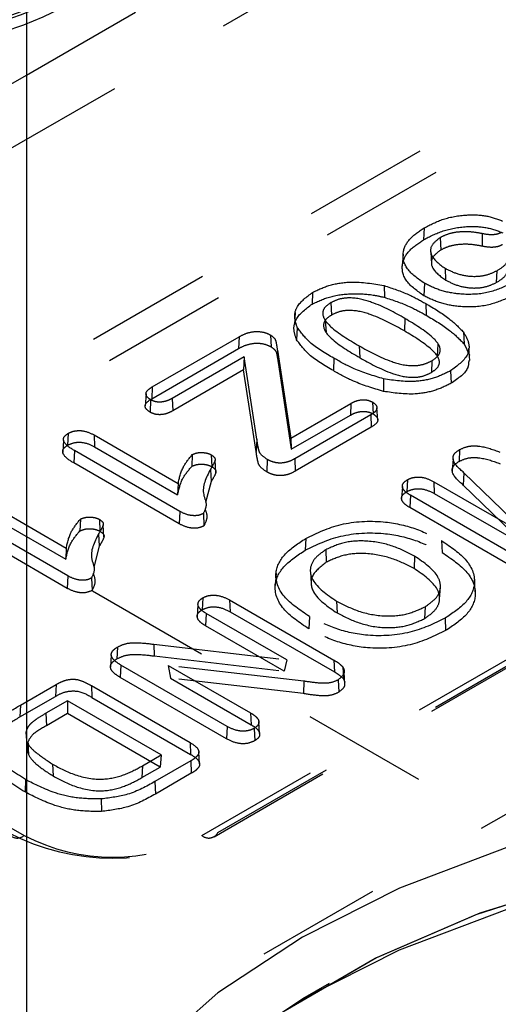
# Model space of a CAD drawing. Header units: inches. Extents: x 1907 to 2452, y -210 to -54.
# Tile 533 of 656: x 2010.294 to 2010.675, y -196.11 to -195.325. Entities that reach past the tile are written whole.
import ezdxf

# ---------------------------------------------------------------- set-up
doc = ezdxf.new("R2010")
doc.units = ezdxf.units.IN
doc.header["$LTSCALE"] = 0.5
doc.header["$MEASUREMENT"] = 0
doc.linetypes.add('HIDDEN', pattern=[0.225, 0.15, -0.075])
doc.layers.add('SID-M-H', color=4, linetype='HIDDEN')
doc.layers.add('SID-M-S', color=105, linetype='Continuous')

msp = doc.modelspace()

# ---------------------------------------------------------------- linework, layer by layer
at = {"layer": 'SID-M-H'}
for p, q in [((2015.11487, -198.53046), (1991.78034, -185.05973)), ((2010.299, -195.36951), (2011.799, -194.50358)), ((2011.06174, -194.98051), (2009.29398, -196.00102)), ((2010.78537, -195.33005), (2010.06156, -195.7479)), ((2010.79813, -195.34706), (2010.07432, -195.7649)), ((2010.61558, -195.49125), (2010.61514, -195.50064)), ((2010.66183, -195.4958), (2010.66162, -195.50578)), ((2010.62834, -195.49894), (2010.62877, -195.50884)), ((2010.59877, -195.5121), (2010.59816, -195.52173)), ((2010.62081, -195.5104), (2010.62143, -195.52002)), ((2010.63219, -195.52337), (2010.63262, -195.53276)), ((2010.67344, -195.52534), (2010.67301, -195.53473)), ((2010.58363, -195.53716), (2010.58388, -195.54648)), ((2010.61575, -195.53537), (2010.61531, -195.54526)), ((2010.52671, -195.54255), (2010.52627, -195.55194)), ((2009.62205, -196.56932), (2011.38982, -195.54881)), ((2010.54138, -195.55075), (2010.54182, -195.56064)), ((2010.61677, -195.55143), (2010.6172, -195.56082)), ((2010.43854, -195.97517), (2011.16235, -195.55732)), ((2010.44839, -195.97614), (2011.1722, -195.5583)), ((2010.4513, -195.97289), (2011.17511, -195.55504)), ((2010.5129, -195.55868), (2010.51228, -195.56828)), ((2010.53684, -195.56487), (2010.53742, -195.57438)), ((2010.60027, -195.56339), (2010.59983, -195.57329)), ((2010.51458, -195.57057), (2010.51398, -195.58031)), ((2010.64678, -195.57412), (2010.64735, -195.58362)), ((2010.39907, -195.61784), (2010.4682, -195.57794)), ((2010.4682, -195.57794), (2010.46777, -195.58733)), ((2010.49334, -195.5766), (2010.49378, -195.58599)), ((2010.62615, -195.59346), (2010.62673, -195.5837)), ((2010.64735, -195.58362), (2010.65154, -195.59266)), ((2010.39863, -195.62724), (2010.46777, -195.58733)), ((2010.49871, -195.58872), (2010.50928, -195.65868)), ((2010.49871, -195.58872), (2010.49932, -195.59834)), ((2010.56379, -195.58513), (2010.56422, -195.59452)), ((2010.65181, -195.59685), (2010.65119, -195.58718)), ((2010.47218, -195.59391), (2010.4149, -195.62698)), ((2010.47218, -195.59391), (2010.47168, -195.60435)), ((2010.48241, -195.65955), (2010.47218, -195.59391)), ((2010.49932, -195.59834), (2010.50979, -195.66753)), ((2010.54372, -195.59503), (2010.54328, -195.60493)), ((2010.62175, -195.59697), (2010.62131, -195.60636)), ((2010.47168, -195.60435), (2010.41533, -195.63688)), ((2010.48179, -195.66922), (2010.47168, -195.60435)), ((2010.63652, -195.60511), (2010.63695, -195.61501)), ((2010.58332, -195.61148), (2010.5831, -195.62146)), ((2010.39409, -195.62328), (2010.39347, -195.63292)), ((2010.39907, -195.61784), (2010.39863, -195.62724)), ((2010.39771, -195.62806), (2010.39728, -195.63796)), ((2010.4149, -195.62698), (2010.41533, -195.63688)), ((2010.50928, -195.65868), (2010.55722, -195.63101)), ((2010.55722, -195.63101), (2010.55679, -195.6404)), ((2010.57446, -195.62996), (2010.5749, -195.63936)), ((2010.57858, -195.6442), (2010.57796, -195.63455)), ((2010.50979, -195.66753), (2010.55679, -195.6404)), ((2010.57304, -195.64015), (2010.51249, -195.67511)), ((2010.57304, -195.64015), (2010.57349, -195.65004)), ((2010.57349, -195.65004), (2010.51292, -195.68501)), ((2010.32845, -195.66037), (2010.32784, -195.67005)), ((2010.3321, -195.6549), (2010.33166, -195.66429)), ((2010.3527, -195.65612), (2010.41972, -195.69481)), ((2010.3527, -195.65612), (2010.35313, -195.66551)), ((2010.48241, -195.65955), (2010.48179, -195.66922)), ((2010.50928, -195.65868), (2010.50979, -195.66753)), ((2010.33704, -195.66857), (2010.3366, -195.67847)), ((2010.42096, -195.71702), (2010.33704, -195.66857)), ((2010.35313, -195.66551), (2010.41929, -195.7037)), ((2010.64383, -195.66779), (2010.64339, -195.67718)), ((2010.43091, -195.67178), (2010.43047, -195.68118)), ((2010.44608, -195.67196), (2010.44652, -195.68135)), ((2010.44967, -195.68597), (2010.44905, -195.67629)), ((2010.49069, -195.67561), (2010.49025, -195.68551)), ((2010.51249, -195.67511), (2010.51292, -195.68501)), ((2010.63859, -195.67514), (2010.63797, -195.68481)), ((2010.42053, -195.72692), (2010.3366, -195.67847)), ((2010.44539, -195.68358), (2010.44597, -195.69334)), ((2010.64723, -195.68622), (2010.6467, -195.69604)), ((2010.70074, -195.73812), (2010.64723, -195.68622)), ((2010.44597, -195.69334), (2010.44153, -195.70995)), ((2010.60218, -195.69184), (2010.60174, -195.70123)), ((2010.62323, -195.69337), (2010.70074, -195.73812)), ((2010.62323, -195.69337), (2010.62366, -195.70276)), ((2010.41972, -195.69481), (2010.41929, -195.7037)), ((2010.5982, -195.69716), (2010.59758, -195.70681)), ((2010.69768, -195.74549), (2010.6467, -195.69604)), ((2010.26361, -195.70755), (2010.33063, -195.74624)), ((2010.60456, -195.70408), (2010.60411, -195.71397)), ((2010.68902, -195.75284), (2010.60456, -195.70408)), ((2010.62366, -195.70276), (2010.69768, -195.74549)), ((2010.26404, -195.71694), (2010.3302, -195.75513)), ((2010.42096, -195.71702), (2010.42053, -195.72692)), ((2010.68858, -195.76274), (2010.60411, -195.71397)), ((2010.33187, -195.76844), (2010.24796, -195.72)), ((2010.34183, -195.72321), (2010.34138, -195.7326)), ((2010.357, -195.72339), (2010.35743, -195.73278)), ((2010.43976, -195.7187), (2010.44019, -195.7286)), ((2010.33144, -195.77834), (2010.24751, -195.72989)), ((2010.36058, -195.7374), (2010.35997, -195.72772)), ((2010.3563, -195.73501), (2010.35689, -195.74477)), ((2010.52127, -195.73854), (2010.52083, -195.74794)), ((2010.62934, -195.74029), (2010.62978, -195.74968)), ((2010.33063, -195.74624), (2010.3302, -195.75513)), ((2010.35689, -195.74477), (2010.35245, -195.76137)), ((2010.53723, -195.74761), (2010.53767, -195.7575)), ((2010.60794, -195.75264), (2010.6075, -195.76254)), ((2010.33187, -195.76844), (2010.33144, -195.77834)), ((2010.35067, -195.77013), (2010.3511, -195.78003)), ((2010.4976, -195.76651), (2010.49698, -195.77614)), ((2010.52496, -195.76515), (2010.52558, -195.77477)), ((2010.65624, -195.78104), (2010.65563, -195.77141)), ((2010.62788, -195.78697), (2010.6285, -195.77734)), ((2010.43921, -195.78592), (2010.43877, -195.79531)), ((2010.46057, -195.7875), (2010.54364, -195.83546)), ((2010.46057, -195.7875), (2010.461, -195.79689)), ((2010.43549, -195.79121), (2010.43488, -195.80087)), ((2010.54582, -195.7885), (2010.54626, -195.79789)), ((2010.61636, -195.79294), (2010.61592, -195.80233)), ((2010.44189, -195.79821), (2010.44145, -195.8081)), ((2010.50609, -195.83527), (2010.44189, -195.79821)), ((2010.461, -195.79689), (2010.54408, -195.84485)), ((2010.52428, -195.80077), (2010.52384, -195.81066)), ((2010.63218, -195.80207), (2010.63262, -195.81197)), ((2010.5042, -195.84432), (2010.44145, -195.8081)), ((2010.37142, -195.82505), (2010.37098, -195.83444)), ((2010.40042, -195.82285), (2010.50609, -195.83527)), ((2010.40042, -195.82285), (2010.40054, -195.83214)), ((2010.36642, -195.83119), (2010.3658, -195.84084)), ((2010.40054, -195.83214), (2010.5042, -195.84432)), ((2010.37406, -195.8394), (2010.37361, -195.8493)), ((2010.45874, -195.88829), (2010.37406, -195.8394)), ((2010.51966, -195.85217), (2010.41184, -195.83972)), ((2010.41184, -195.83972), (2010.47735, -195.87754)), ((2010.41184, -195.83972), (2010.41372, -195.84995)), ((2010.50609, -195.83527), (2010.5042, -195.84432)), ((2010.54364, -195.83546), (2010.54408, -195.84485)), ((2010.55069, -195.8408), (2010.55126, -195.8503)), ((2010.07432, -195.8466), (2010.29703, -195.97517)), ((2010.45831, -195.89819), (2010.37361, -195.8493)), ((2010.41372, -195.84995), (2010.47779, -195.88694)), ((2010.51953, -195.86216), (2010.41372, -195.84995)), ((2010.55126, -195.8503), (2010.55236, -195.85315)), ((2010.55246, -195.85472), (2010.55184, -195.84505)), ((2010.29413, -195.87128), (2010.32244, -195.85493)), ((2010.32244, -195.85493), (2010.322, -195.86432)), ((2010.35063, -195.85581), (2010.4292, -195.90117)), ((2010.35063, -195.85581), (2010.35106, -195.8652)), ((2010.51966, -195.85217), (2010.51953, -195.86216)), ((2010.54706, -195.85121), (2010.5475, -195.86111)), ((2010.29369, -195.88067), (2010.322, -195.86432)), ((2010.35106, -195.8652), (2010.42964, -195.91057)), ((2010.29413, -195.87128), (2010.29369, -195.88067)), ((2010.3316, -195.86792), (2010.31443, -195.87783)), ((2010.40624, -195.91102), (2010.3316, -195.86792)), ((2010.3316, -195.86792), (2010.3316, -195.87807)), ((2010.31443, -195.87783), (2010.31487, -195.88773)), ((2010.3316, -195.87807), (2010.31487, -195.88773)), ((2010.40537, -195.92066), (2010.3316, -195.87807)), ((2010.47735, -195.87754), (2010.47779, -195.88694)), ((2010.45874, -195.88829), (2010.45831, -195.89819)), ((2010.4802, -195.88981), (2010.48064, -195.89971)), ((2010.48454, -195.89388), (2010.48392, -195.88427)), ((2010.29846, -195.89308), (2010.29908, -195.90274)), ((2010.29999, -195.90107), (2010.30058, -195.91062)), ((2010.4292, -195.90117), (2010.42964, -195.91057)), ((2010.39123, -195.91968), (2010.40624, -195.91102)), ((2010.40624, -195.91102), (2010.40537, -195.92066)), ((2010.43677, -195.91803), (2010.43615, -195.9084)), ((2010.31974, -195.91834), (2010.32018, -195.92773)), ((2010.39123, -195.91968), (2010.3908, -195.92907)), ((2010.3908, -195.92907), (2010.40537, -195.92066)), ((2010.42972, -195.91574), (2010.40117, -195.93222)), ((2010.42972, -195.91574), (2010.43016, -195.92563)), ((2010.43016, -195.92563), (2010.40161, -195.94212)), ((2010.29819, -195.9306), (2010.29775, -195.9405)), ((2010.40117, -195.93222), (2010.40161, -195.94212)), ((2010.35851, -195.94604), (2010.35856, -195.95604)), ((2010.68142, -195.98476), (2010.59582, -196.01717)), ((2010.65686, -196.03807), (2010.74472, -196.00995)), ((2010.75036, -196.00865), (2010.66, -196.0371)), ((2010.59582, -196.01717), (2010.51867, -196.05601)), ((2010.57664, -196.07296), (2010.65686, -196.03807)), ((2010.66, -196.0371), (2010.57758, -196.07269)), ((2010.59593, -196.06632), (2010.68166, -196.03388)), ((2010.51867, -196.05601), (2010.4514, -196.10055)), ((2010.51867, -196.1052), (2010.59593, -196.06632)), ((2010.57758, -196.07269), (2010.5048, -196.11471)), ((2010.50561, -196.11397), (2010.57664, -196.07296)), ((2010.5398, -196.093), (2010.51859, -196.10525)), ((2010.4514, -196.10055), (2010.39526, -196.14996)), ((2010.45132, -196.1498), (2010.51867, -196.1052))]:
    msp.add_line(p, q, dxfattribs=at)
for centre, radius, start, end in [((2010.20075, -195.06901), 0.26928, 242.60967, 297.39033), ((2010.20075, -195.07349), 0.26263, 242.60967, 297.39033), ((2010.20075, -195.09992), 0.22995, 242.60967, 297.39033), ((2010.20075, -195.07206), 0.27472, 242.60967, 297.39033), ((2010.36779, -195.8117), 0.18154, 242.60967, 297.39033), ((2010.29159, -195.96877), 0.0084, 209.37783, 310.36052), ((2010.36779, -195.8386), 0.15381, 242.60967, 297.39033), ((2010.44398, -195.96877), 0.0084, 229.63948, 330.62217)]:
    msp.add_arc(centre, radius, start, end, dxfattribs=at)
for points, knots in [([(2010.61558, -195.49125), (2010.62045, -195.4887), (2010.63016, -195.48362), (2010.64787, -195.48047), (2010.66501, -195.48088), (2010.6736, -195.48414), (2010.67788, -195.48576)], [0, 0, 0, 0, 0.2822839, 0.5622338, 0.7815501, 1, 1, 1, 1]), ([(2010.61514, -195.50064), (2010.62006, -195.49807), (2010.62988, -195.49294), (2010.64782, -195.48974), (2010.66523, -195.49018), (2010.67396, -195.4935), (2010.67832, -195.49516)], [0, 0, 0, 0, 0.280869, 0.560679, 0.780594, 1, 1, 1, 1]), ([(2010.61575, -195.53537), (2010.61063, -195.53175), (2010.60042, -195.52453), (2010.59734, -195.51121), (2010.60318, -195.49956), (2010.61144, -195.49402), (2010.61558, -195.49125)], [0, 0, 0, 0, 0.280442, 0.559177, 0.77906, 1, 1, 1, 1]), ([(2010.66183, -195.4958), (2010.65863, -195.49522), (2010.65221, -195.49408), (2010.6427, -195.49429), (2010.6344, -195.49596), (2010.63036, -195.49795), (2010.62834, -195.49894)], [0, 0, 0, 0, 0.278852, 0.558815, 0.779736, 1, 1, 1, 1]), ([(2010.67747, -195.49469), (2010.67626, -195.49527), (2010.67384, -195.49642), (2010.66808, -195.49698), (2010.66421, -195.49625), (2010.66183, -195.4958)], [0, 0, 0, 0, 0.278256, 0.555772, 1, 1, 1, 1]), ([(2010.61531, -195.54526), (2010.61014, -195.54161), (2010.59982, -195.53431), (2010.59671, -195.52083), (2010.60261, -195.50904), (2010.61096, -195.50344), (2010.61514, -195.50064)], [0, 0, 0, 0, 0.280075, 0.559204, 0.779404, 1, 1, 1, 1]), ([(2010.62834, -195.49894), (2010.62561, -195.50102), (2010.62014, -195.50517), (2010.62064, -195.51497), (2010.62782, -195.52019), (2010.63219, -195.52337)], [0, 0, 0, 0, 0.280933, 0.562407, 1, 1, 1, 1]), ([(2010.66162, -195.50578), (2010.65846, -195.50521), (2010.65216, -195.50408), (2010.64283, -195.50429), (2010.63471, -195.50592), (2010.63075, -195.50787), (2010.62877, -195.50884)], [0, 0, 0, 0, 0.280165, 0.560008, 0.780024, 1, 1, 1, 1]), ([(2010.67791, -195.50458), (2010.67664, -195.50519), (2010.67409, -195.5064), (2010.6681, -195.50699), (2010.66407, -195.50624), (2010.66162, -195.50578)], [0, 0, 0, 0, 0.280017, 0.560139, 1, 1, 1, 1]), ([(2010.67344, -195.52534), (2010.6761, -195.52373), (2010.68142, -195.5205), (2010.68289, -195.51433), (2010.68376, -195.50886), (2010.68655, -195.50596), (2010.68792, -195.50453)], [0, 0, 0, 0, 0.28487, 0.569566, 0.788821, 1, 1, 1, 1]), ([(2010.62877, -195.50884), (2010.62611, -195.51087), (2010.62077, -195.51492), (2010.62127, -195.52451), (2010.62832, -195.52963), (2010.63262, -195.53276)], [0, 0, 0, 0, 0.279961, 0.560246, 1, 1, 1, 1]), ([(2010.67301, -195.53473), (2010.67563, -195.53314), (2010.68086, -195.52997), (2010.68228, -195.52386), (2010.68317, -195.51836), (2010.68605, -195.5154), (2010.68748, -195.51393)], [0, 0, 0, 0, 0.279977, 0.560502, 0.78139, 1, 1, 1, 1]), ([(2010.63219, -195.52337), (2010.63545, -195.52502), (2010.64198, -195.52832), (2010.65403, -195.53031), (2010.66543, -195.52911), (2010.67078, -195.5266), (2010.67344, -195.52534)], [0, 0, 0, 0, 0.278823, 0.558736, 0.779773, 1, 1, 1, 1]), ([(2010.52671, -195.54255), (2010.53115, -195.54044), (2010.54002, -195.53623), (2010.56061, -195.53325), (2010.5749, -195.53568), (2010.58363, -195.53716)], [0, 0, 0, 0, 0.280542, 0.560641, 1, 1, 1, 1]), ([(2010.58363, -195.53716), (2010.59037, -195.5394), (2010.60242, -195.54339), (2010.61238, -195.54897), (2010.61677, -195.55143)], [0, 0, 0, 0, 0.558993, 1, 1, 1, 1]), ([(2010.68328, -195.53633), (2010.67766, -195.53884), (2010.66643, -195.54386), (2010.64604, -195.5447), (2010.62849, -195.54158), (2010.62, -195.53744), (2010.61575, -195.53537)], [0, 0, 0, 0, 0.279519, 0.558504, 0.778985, 1, 1, 1, 1]), ([(2010.63262, -195.53276), (2010.63584, -195.53439), (2010.64226, -195.53763), (2010.65405, -195.53959), (2010.66518, -195.53842), (2010.6704, -195.53596), (2010.67301, -195.53473)], [0, 0, 0, 0, 0.280699, 0.560258, 0.779956, 1, 1, 1, 1]), ([(2010.51458, -195.57057), (2010.51362, -195.56778), (2010.51169, -195.56223), (2010.5142, -195.55194), (2010.52197, -195.54611), (2010.52671, -195.54255)], [0, 0, 0, 0, 0.281562, 0.562117, 1, 1, 1, 1]), ([(2010.52627, -195.55194), (2010.531, -195.54971), (2010.54048, -195.54523), (2010.55819, -195.54316), (2010.57291, -195.54405), (2010.58092, -195.54583), (2010.58388, -195.54648)], [0, 0, 0, 0, 0.292398, 0.5857, 0.846291, 1, 1, 1, 1]), ([(2010.51398, -195.58031), (2010.51301, -195.57749), (2010.51106, -195.57187), (2010.5136, -195.56146), (2010.52147, -195.55555), (2010.52627, -195.55194)], [0, 0, 0, 0, 0.280993, 0.561726, 1, 1, 1, 1]), ([(2010.54138, -195.55075), (2010.53942, -195.55208), (2010.53547, -195.55475), (2010.53388, -195.56191), (2010.54319, -195.57307), (2010.55556, -195.58031), (2010.56379, -195.58513)], [0, 0, 0, 0, 0.126305, 0.253318, 0.503251, 1, 1, 1, 1]), ([(2010.60027, -195.56339), (2010.592, -195.55873), (2010.57957, -195.55171), (2010.56046, -195.54646), (2010.54825, -195.5474), (2010.54367, -195.54963), (2010.54138, -195.55075)], [0, 0, 0, 0, 0.4966804, 0.7466613, 0.873566, 1, 1, 1, 1]), ([(2010.58388, -195.54648), (2010.59067, -195.54873), (2010.60279, -195.55274), (2010.6128, -195.55835), (2010.6172, -195.56082)], [0, 0, 0, 0, 0.559554, 1, 1, 1, 1]), ([(2010.68371, -195.54623), (2010.67802, -195.54877), (2010.66664, -195.55385), (2010.64597, -195.55471), (2010.6282, -195.55155), (2010.61961, -195.54736), (2010.61531, -195.54526)], [0, 0, 0, 0, 0.279525, 0.558857, 0.77936, 1, 1, 1, 1]), ([(2010.61677, -195.55143), (2010.62331, -195.55527), (2010.63496, -195.56213), (2010.64318, -195.57046), (2010.64678, -195.57412)], [0, 0, 0, 0, 0.56117, 1, 1, 1, 1]), ([(2010.54182, -195.56064), (2010.5399, -195.56194), (2010.53607, -195.56454), (2010.53453, -195.57153), (2010.54377, -195.58254), (2010.55603, -195.58972), (2010.56422, -195.59452)], [0, 0, 0, 0, 0.124889, 0.249335, 0.49844, 1, 1, 1, 1]), ([(2010.59983, -195.57329), (2010.5916, -195.56864), (2010.57928, -195.56169), (2010.56042, -195.55648), (2010.54849, -195.55738), (2010.54405, -195.55956), (2010.54182, -195.56064)], [0, 0, 0, 0, 0.501487, 0.750618, 0.875105, 1, 1, 1, 1]), ([(2010.62175, -195.59697), (2010.62366, -195.59567), (2010.62749, -195.59307), (2010.62941, -195.58612), (2010.62001, -195.57525), (2010.60815, -195.56813), (2010.60027, -195.56339)], [0, 0, 0, 0, 0.126309, 0.253469, 0.503303, 1, 1, 1, 1]), ([(2010.6172, -195.56082), (2010.62377, -195.56468), (2010.63547, -195.57156), (2010.64372, -195.57994), (2010.64735, -195.58362)], [0, 0, 0, 0, 0.56037, 1, 1, 1, 1]), ([(2010.4682, -195.57794), (2010.47021, -195.57688), (2010.47418, -195.57479), (2010.48155, -195.57341), (2010.48851, -195.57423), (2010.49172, -195.57581), (2010.49334, -195.5766)], [0, 0, 0, 0, 0.2846186, 0.5619477, 0.7794993, 1, 1, 1, 1]), ([(2010.54372, -195.59503), (2010.53677, -195.59102), (2010.52441, -195.58388), (2010.51757, -195.57462), (2010.51458, -195.57057)], [0, 0, 0, 0, 0.562011, 1, 1, 1, 1]), ([(2010.62131, -195.60636), (2010.62318, -195.60509), (2010.6269, -195.60257), (2010.62876, -195.59578), (2010.61942, -195.58506), (2010.60767, -195.57801), (2010.59983, -195.57329)], [0, 0, 0, 0, 0.125052, 0.249629, 0.498484, 1, 1, 1, 1]), ([(2010.64678, -195.57412), (2010.64855, -195.57711), (2010.65208, -195.58306), (2010.65064, -195.59469), (2010.64187, -195.60116), (2010.63652, -195.60511)], [0, 0, 0, 0, 0.281594, 0.561552, 1, 1, 1, 1]), ([(2010.46777, -195.58733), (2010.46982, -195.58625), (2010.47391, -195.58409), (2010.48154, -195.58269), (2010.48878, -195.58354), (2010.49211, -195.58518), (2010.49378, -195.58599)], [0, 0, 0, 0, 0.280882, 0.559822, 0.779692, 1, 1, 1, 1]), ([(2010.49334, -195.5766), (2010.49458, -195.57754), (2010.49711, -195.57944), (2010.49792, -195.58378), (2010.49841, -195.58684), (2010.49871, -195.58872)], [0, 0, 0, 0, 0.272549, 0.551329, 1, 1, 1, 1]), ([(2010.54328, -195.60493), (2010.53631, -195.6009), (2010.52387, -195.59371), (2010.517, -195.5844), (2010.51398, -195.58031)], [0, 0, 0, 0, 0.560838, 1, 1, 1, 1]), ([(2010.49378, -195.58599), (2010.49508, -195.58697), (2010.49769, -195.58893), (2010.49854, -195.59335), (2010.49902, -195.59644), (2010.49932, -195.59834)], [0, 0, 0, 0, 0.278642, 0.558839, 1, 1, 1, 1]), ([(2010.56379, -195.58513), (2010.5719, -195.58972), (2010.58409, -195.59662), (2010.60323, -195.60159), (2010.6151, -195.60029), (2010.61954, -195.59807), (2010.62175, -195.59697)], [0, 0, 0, 0, 0.4967691, 0.7467473, 0.8737919, 1, 1, 1, 1]), ([(2010.58332, -195.61148), (2010.57518, -195.60902), (2010.56061, -195.60461), (2010.54889, -195.59797), (2010.54372, -195.59503)], [0, 0, 0, 0, 0.558287, 1, 1, 1, 1]), ([(2010.56422, -195.59452), (2010.5723, -195.59909), (2010.58438, -195.60593), (2010.60325, -195.61086), (2010.61484, -195.6096), (2010.61915, -195.60744), (2010.62131, -195.60636)], [0, 0, 0, 0, 0.501532, 0.750433, 0.874965, 1, 1, 1, 1]), ([(2010.65106, -195.59681), (2010.65099, -195.59868), (2010.65074, -195.60557), (2010.64277, -195.61103), (2010.63695, -195.61501)], [0, 0, 0, 0, 0.270464, 1, 1, 1, 1]), ([(2010.5831, -195.62146), (2010.57491, -195.61898), (2010.56026, -195.61455), (2010.54847, -195.60787), (2010.54328, -195.60493)], [0, 0, 0, 0, 0.559155, 1, 1, 1, 1]), ([(2010.63652, -195.60511), (2010.63242, -195.60715), (2010.62425, -195.61121), (2010.60525, -195.61469), (2010.59164, -195.6127), (2010.58332, -195.61148)], [0, 0, 0, 0, 0.2810956, 0.5605488, 1, 1, 1, 1]), ([(2010.63695, -195.61501), (2010.63281, -195.61707), (2010.62453, -195.62118), (2010.6053, -195.6247), (2010.59152, -195.62269), (2010.5831, -195.62146)], [0, 0, 0, 0, 0.280797, 0.561025, 1, 1, 1, 1]), ([(2010.39771, -195.62806), (2010.39649, -195.62721), (2010.39407, -195.62553), (2010.39386, -195.62231), (2010.39602, -195.61976), (2010.39804, -195.61849), (2010.39907, -195.61784)], [0, 0, 0, 0, 0.279943, 0.554164, 0.773785, 1, 1, 1, 1]), ([(2010.39728, -195.63796), (2010.396, -195.63707), (2010.39346, -195.6353), (2010.39314, -195.63091), (2010.39655, -195.62863), (2010.39863, -195.62724)], [0, 0, 0, 0, 0.280869, 0.560441, 1, 1, 1, 1]), ([(2010.4149, -195.62698), (2010.41352, -195.62772), (2010.41081, -195.62918), (2010.40581, -195.63021), (2010.40099, -195.62972), (2010.39882, -195.62862), (2010.39771, -195.62806)], [0, 0, 0, 0, 0.287301, 0.564133, 0.779203, 1, 1, 1, 1]), ([(2010.55722, -195.63101), (2010.5586, -195.63028), (2010.56133, -195.62884), (2010.56635, -195.62786), (2010.57114, -195.62836), (2010.57335, -195.62943), (2010.57446, -195.62996)], [0, 0, 0, 0, 0.286193, 0.563594, 0.780311, 1, 1, 1, 1]), ([(2010.57446, -195.62996), (2010.57565, -195.63082), (2010.57801, -195.63251), (2010.57816, -195.63569), (2010.57608, -195.63824), (2010.57407, -195.63951), (2010.57304, -195.64015)], [0, 0, 0, 0, 0.279169, 0.554042, 0.773693, 1, 1, 1, 1]), ([(2010.41533, -195.63688), (2010.41391, -195.63764), (2010.41109, -195.63916), (2010.40583, -195.64023), (2010.40074, -195.6397), (2010.39843, -195.63854), (2010.39728, -195.63796)], [0, 0, 0, 0, 0.281005, 0.560058, 0.779623, 1, 1, 1, 1]), ([(2010.55679, -195.6404), (2010.55821, -195.63965), (2010.56105, -195.63815), (2010.56633, -195.63714), (2010.57139, -195.63767), (2010.57373, -195.63879), (2010.5749, -195.63936)], [0, 0, 0, 0, 0.280817, 0.559947, 0.779888, 1, 1, 1, 1]), ([(2010.5749, -195.63936), (2010.57614, -195.64025), (2010.57862, -195.64203), (2010.57888, -195.64638), (2010.57553, -195.64865), (2010.57349, -195.65004)], [0, 0, 0, 0, 0.280689, 0.560513, 1, 1, 1, 1]), ([(2010.3321, -195.6549), (2010.33321, -195.65434), (2010.33542, -195.65324), (2010.33971, -195.65253), (2010.34617, -195.65287), (2010.35, -195.65478), (2010.3527, -195.65612)], [0, 0, 0, 0, 0.188034, 0.372299, 0.55708, 1, 1, 1, 1]), ([(2010.33704, -195.66857), (2010.33382, -195.66656), (2010.32981, -195.66405), (2010.32826, -195.66017), (2010.32848, -195.65751), (2010.33065, -195.65594), (2010.3321, -195.6549)], [0, 0, 0, 0, 0.506436, 0.630972, 0.753295, 1, 1, 1, 1]), ([(2010.33166, -195.66429), (2010.33347, -195.66346), (2010.33709, -195.6618), (2010.34584, -195.66189), (2010.35036, -195.66413), (2010.35313, -195.66551)], [0, 0, 0, 0, 0.280361, 0.559919, 1, 1, 1, 1]), ([(2010.49069, -195.67561), (2010.48845, -195.67412), (2010.48474, -195.67166), (2010.48369, -195.66714), (2010.4829, -195.66338), (2010.48257, -195.66083), (2010.48241, -195.65955)], [0, 0, 0, 0, 0.335107, 0.553698, 0.776683, 1, 1, 1, 1]), ([(2010.3366, -195.67847), (2010.33332, -195.67641), (2010.32921, -195.67383), (2010.32763, -195.66982), (2010.32787, -195.66703), (2010.33015, -195.66538), (2010.33166, -195.66429)], [0, 0, 0, 0, 0.499468, 0.625552, 0.750747, 1, 1, 1, 1]), ([(2010.43091, -195.67178), (2010.43217, -195.67124), (2010.43472, -195.67015), (2010.43923, -195.67005), (2010.4432, -195.6706), (2010.44512, -195.67151), (2010.44608, -195.67196)], [0, 0, 0, 0, 0.277566, 0.5586511, 0.7790738, 1, 1, 1, 1]), ([(2010.49025, -195.68551), (2010.48796, -195.68398), (2010.48417, -195.68146), (2010.48308, -195.67686), (2010.48228, -195.67307), (2010.48196, -195.67051), (2010.48179, -195.66922)], [0, 0, 0, 0, 0.33855, 0.55875, 0.779375, 1, 1, 1, 1]), ([(2010.64723, -195.68622), (2010.64336, -195.68295), (2010.63801, -195.67842), (2010.63866, -195.67122), (2010.6421, -195.66894), (2010.64383, -195.66779)], [0, 0, 0, 0, 0.565409, 0.781494, 1, 1, 1, 1]), ([(2010.64383, -195.66779), (2010.64613, -195.66672), (2010.6496, -195.6651), (2010.65549, -195.66472), (2010.66432, -195.66543), (2010.67065, -195.66783), (2010.67575, -195.66976)], [0, 0, 0, 0, 0.245847, 0.369127, 0.492501, 1, 1, 1, 1]), ([(2010.41972, -195.69481), (2010.42069, -195.69028), (2010.4224, -195.68226), (2010.42833, -195.67496), (2010.43091, -195.67178)], [0, 0, 0, 0, 0.565284, 1, 1, 1, 1]), ([(2010.44608, -195.67196), (2010.44736, -195.67289), (2010.44992, -195.67475), (2010.44806, -195.67906), (2010.44641, -195.68185), (2010.44539, -195.68358)], [0, 0, 0, 0, 0.270954, 0.546277, 1, 1, 1, 1]), ([(2010.51249, -195.67511), (2010.51073, -195.67603), (2010.50728, -195.67785), (2010.50066, -195.67889), (2010.4948, -195.67775), (2010.49207, -195.67633), (2010.49069, -195.67561)], [0, 0, 0, 0, 0.284968, 0.559666, 0.777278, 1, 1, 1, 1]), ([(2010.6467, -195.69604), (2010.64279, -195.69272), (2010.63735, -195.6881), (2010.63806, -195.68073), (2010.64161, -195.67837), (2010.64339, -195.67718)], [0, 0, 0, 0, 0.560081, 0.779734, 1, 1, 1, 1]), ([(2010.64339, -195.67718), (2010.64578, -195.67607), (2010.64937, -195.6744), (2010.65547, -195.674), (2010.66448, -195.67472), (2010.67091, -195.67715), (2010.67606, -195.67909)], [0, 0, 0, 0, 0.248636, 0.37389, 0.499113, 1, 1, 1, 1]), ([(2010.41929, -195.7037), (2010.42025, -195.69929), (2010.42197, -195.69143), (2010.42788, -195.6843), (2010.43047, -195.68118)], [0, 0, 0, 0, 0.562116, 1, 1, 1, 1]), ([(2010.43047, -195.68118), (2010.43181, -195.6806), (2010.4345, -195.67945), (2010.43928, -195.67933), (2010.44347, -195.67992), (2010.4455, -195.68087), (2010.44652, -195.68135)], [0, 0, 0, 0, 0.279006, 0.559181, 0.779708, 1, 1, 1, 1]), ([(2010.44539, -195.68358), (2010.44196, -195.69027), (2010.43719, -195.6996), (2010.44314, -195.71136), (2010.44084, -195.71634), (2010.43976, -195.7187)], [0, 0, 0, 0, 0.572016, 0.797614, 1, 1, 1, 1]), ([(2010.44652, -195.68135), (2010.44786, -195.68233), (2010.45056, -195.68429), (2010.4487, -195.68874), (2010.44701, -195.6916), (2010.44597, -195.69334)], [0, 0, 0, 0, 0.277972, 0.557563, 1, 1, 1, 1]), ([(2010.51292, -195.68501), (2010.51112, -195.68595), (2010.50753, -195.68784), (2010.50064, -195.68891), (2010.49452, -195.68772), (2010.49168, -195.68625), (2010.49025, -195.68551)], [0, 0, 0, 0, 0.28096, 0.559109, 0.779245, 1, 1, 1, 1]), ([(2010.60456, -195.70408), (2010.603, -195.7031), (2010.59994, -195.70116), (2010.59772, -195.69762), (2010.59873, -195.6942), (2010.60102, -195.69263), (2010.60218, -195.69184)], [0, 0, 0, 0, 0.285899, 0.563176, 0.779823, 1, 1, 1, 1]), ([(2010.60218, -195.69184), (2010.60332, -195.69128), (2010.6056, -195.69016), (2010.61004, -195.68955), (2010.61662, -195.69), (2010.6205, -195.69198), (2010.62323, -195.69337)], [0, 0, 0, 0, 0.1869491, 0.371192, 0.556281, 1, 1, 1, 1]), ([(2010.60411, -195.71397), (2010.60252, -195.71297), (2010.59936, -195.71097), (2010.59708, -195.70728), (2010.59814, -195.7037), (2010.60054, -195.70205), (2010.60174, -195.70123)], [0, 0, 0, 0, 0.280951, 0.559964, 0.779739, 1, 1, 1, 1]), ([(2010.60174, -195.70123), (2010.60362, -195.7004), (2010.60738, -195.69875), (2010.61631, -195.69903), (2010.62087, -195.70134), (2010.62366, -195.70276)], [0, 0, 0, 0, 0.279801, 0.5595, 1, 1, 1, 1]), ([(2010.43976, -195.7187), (2010.43873, -195.7192), (2010.43671, -195.72019), (2010.43267, -195.72056), (2010.42689, -195.71997), (2010.42341, -195.71824), (2010.42096, -195.71702)], [0, 0, 0, 0, 0.18611, 0.369094, 0.554541, 1, 1, 1, 1]), ([(2010.44098, -195.71473), (2010.44178, -195.7169), (2010.44352, -195.72155), (2010.44135, -195.72614), (2010.44019, -195.7286)], [0, 0, 0, 0, 0.466278, 1, 1, 1, 1]), ([(2010.33063, -195.74624), (2010.3316, -195.74171), (2010.33332, -195.73369), (2010.33925, -195.72638), (2010.34183, -195.72321)], [0, 0, 0, 0, 0.565284, 1, 1, 1, 1]), ([(2010.34183, -195.72321), (2010.34309, -195.72267), (2010.34563, -195.72158), (2010.35014, -195.72148), (2010.35412, -195.72203), (2010.35604, -195.72294), (2010.357, -195.72339)], [0, 0, 0, 0, 0.277566, 0.558651, 0.779074, 1, 1, 1, 1]), ([(2010.357, -195.72339), (2010.35827, -195.72431), (2010.36084, -195.72617), (2010.35897, -195.73048), (2010.35733, -195.73327), (2010.3563, -195.73501)], [0, 0, 0, 0, 0.2709542, 0.546277, 1, 1, 1, 1]), ([(2010.52127, -195.73854), (2010.53013, -195.73426), (2010.54778, -195.72574), (2010.5812, -195.72375), (2010.60904, -195.72999), (2010.62256, -195.73685), (2010.62934, -195.74029)], [0, 0, 0, 0, 0.280291, 0.558235, 0.778538, 1, 1, 1, 1]), ([(2010.3302, -195.75513), (2010.33117, -195.75071), (2010.33289, -195.74286), (2010.3388, -195.73573), (2010.34138, -195.7326)], [0, 0, 0, 0, 0.562116, 1, 1, 1, 1]), ([(2010.34138, -195.7326), (2010.34272, -195.73203), (2010.34542, -195.73087), (2010.35019, -195.73076), (2010.35439, -195.73134), (2010.35642, -195.7323), (2010.35743, -195.73278)], [0, 0, 0, 0, 0.279006, 0.559181, 0.779708, 1, 1, 1, 1]), ([(2010.35743, -195.73278), (2010.35878, -195.73376), (2010.36147, -195.73572), (2010.35962, -195.74017), (2010.35793, -195.74302), (2010.35689, -195.74477)], [0, 0, 0, 0, 0.277972, 0.557563, 1, 1, 1, 1]), ([(2010.44019, -195.7286), (2010.43847, -195.72932), (2010.43504, -195.73077), (2010.42711, -195.73017), (2010.42303, -195.72815), (2010.42053, -195.72692)], [0, 0, 0, 0, 0.279037, 0.559272, 1, 1, 1, 1]), ([(2010.3563, -195.73501), (2010.35288, -195.7417), (2010.3481, -195.75102), (2010.35406, -195.76278), (2010.35176, -195.76777), (2010.35067, -195.77013)], [0, 0, 0, 0, 0.572016, 0.797614, 1, 1, 1, 1]), ([(2010.52428, -195.80077), (2010.51675, -195.79575), (2010.50177, -195.78575), (2010.49501, -195.76696), (2010.50346, -195.75027), (2010.51532, -195.74246), (2010.52127, -195.73854)], [0, 0, 0, 0, 0.2810317, 0.5595176, 0.7790746, 1, 1, 1, 1]), ([(2010.52083, -195.74794), (2010.52976, -195.74362), (2010.54756, -195.73503), (2010.58127, -195.73303), (2010.60935, -195.73932), (2010.62296, -195.74622), (2010.62978, -195.74968)], [0, 0, 0, 0, 0.280088, 0.558604, 0.779028, 1, 1, 1, 1]), ([(2010.60794, -195.75264), (2010.60236, -195.74978), (2010.59121, -195.74405), (2010.57108, -195.73989), (2010.55112, -195.74112), (2010.54186, -195.74545), (2010.53723, -195.74761)], [0, 0, 0, 0, 0.279555, 0.559243, 0.779734, 1, 1, 1, 1]), ([(2010.62934, -195.74029), (2010.63674, -195.74529), (2010.65148, -195.75525), (2010.65815, -195.77387), (2010.64975, -195.79041), (2010.63805, -195.79818), (2010.63218, -195.80207)], [0, 0, 0, 0, 0.280955, 0.559458, 0.779119, 1, 1, 1, 1]), ([(2010.52384, -195.81066), (2010.51627, -195.80561), (2010.50118, -195.79553), (2010.49437, -195.77658), (2010.50289, -195.75975), (2010.51485, -195.75188), (2010.52083, -195.74794)], [0, 0, 0, 0, 0.280499, 0.559392, 0.779335, 1, 1, 1, 1]), ([(2010.53723, -195.74761), (2010.53403, -195.74985), (2010.52764, -195.75434), (2010.52397, -195.76302), (2010.52712, -195.77568), (2010.53812, -195.78322), (2010.54582, -195.7885)], [0, 0, 0, 0, 0.1874314, 0.3751914, 0.5627413, 1, 1, 1, 1]), ([(2010.6075, -195.76254), (2010.60197, -195.75969), (2010.59092, -195.75402), (2010.57104, -195.7499), (2010.55136, -195.75111), (2010.54223, -195.75537), (2010.53767, -195.7575)], [0, 0, 0, 0, 0.280968, 0.56052, 0.7802, 1, 1, 1, 1]), ([(2010.61636, -195.79294), (2010.61953, -195.79073), (2010.62589, -195.78633), (2010.6294, -195.77777), (2010.62638, -195.76529), (2010.61553, -195.75785), (2010.60794, -195.75264)], [0, 0, 0, 0, 0.187393, 0.374969, 0.562613, 1, 1, 1, 1]), ([(2010.62978, -195.74968), (2010.63722, -195.75471), (2010.65207, -195.76475), (2010.65879, -195.78353), (2010.65032, -195.80022), (2010.63853, -195.80805), (2010.63262, -195.81197)], [0, 0, 0, 0, 0.280467, 0.559364, 0.779372, 1, 1, 1, 1]), ([(2010.53767, -195.7575), (2010.53316, -195.76098), (2010.52414, -195.76793), (2010.5262, -195.78426), (2010.53865, -195.79272), (2010.54626, -195.79789)], [0, 0, 0, 0, 0.279993, 0.559592, 1, 1, 1, 1]), ([(2010.61592, -195.80233), (2010.61905, -195.80015), (2010.62531, -195.79582), (2010.62877, -195.78738), (2010.62577, -195.77506), (2010.61503, -195.7677), (2010.6075, -195.76254)], [0, 0, 0, 0, 0.18712, 0.373893, 0.56098, 1, 1, 1, 1]), ([(2010.35067, -195.77013), (2010.34965, -195.77063), (2010.34762, -195.77162), (2010.34359, -195.77198), (2010.33781, -195.77139), (2010.33433, -195.76966), (2010.33187, -195.76844)], [0, 0, 0, 0, 0.18611, 0.369094, 0.554541, 1, 1, 1, 1]), ([(2010.35189, -195.76616), (2010.3527, -195.76832), (2010.35443, -195.77297), (2010.35226, -195.77757), (2010.3511, -195.78003)], [0, 0, 0, 0, 0.466278, 1, 1, 1, 1]), ([(2010.3511, -195.78003), (2010.34939, -195.78075), (2010.34596, -195.7822), (2010.33803, -195.7816), (2010.33394, -195.77958), (2010.33144, -195.77834)], [0, 0, 0, 0, 0.279037, 0.559272, 1, 1, 1, 1]), ([(2010.44189, -195.79821), (2010.44033, -195.79723), (2010.43723, -195.79529), (2010.43509, -195.79175), (2010.43583, -195.78831), (2010.43808, -195.78671), (2010.43921, -195.78592)], [0, 0, 0, 0, 0.286054, 0.564243, 0.781108, 1, 1, 1, 1]), ([(2010.43921, -195.78592), (2010.44037, -195.78534), (2010.44267, -195.78421), (2010.44718, -195.7836), (2010.45384, -195.78411), (2010.45779, -195.7861), (2010.46057, -195.7875)], [0, 0, 0, 0, 0.186641, 0.3709224, 0.5558202, 1, 1, 1, 1]), ([(2010.44145, -195.8081), (2010.43985, -195.8071), (2010.43666, -195.8051), (2010.43445, -195.80141), (2010.43523, -195.79781), (2010.43759, -195.79614), (2010.43877, -195.79531)], [0, 0, 0, 0, 0.280987, 0.560341, 0.780079, 1, 1, 1, 1]), ([(2010.43877, -195.79531), (2010.44068, -195.79447), (2010.44449, -195.79279), (2010.45354, -195.79312), (2010.45817, -195.79546), (2010.461, -195.79689)], [0, 0, 0, 0, 0.279737, 0.55929, 1, 1, 1, 1]), ([(2010.54582, -195.7885), (2010.55139, -195.79136), (2010.56254, -195.79707), (2010.5828, -195.80115), (2010.6026, -195.79944), (2010.61177, -195.7951), (2010.61636, -195.79294)], [0, 0, 0, 0, 0.279621, 0.559229, 0.779711, 1, 1, 1, 1]), ([(2010.63218, -195.80207), (2010.62337, -195.80638), (2010.60582, -195.81496), (2010.57246, -195.81726), (2010.54449, -195.81111), (2010.53103, -195.80422), (2010.52428, -195.80077)], [0, 0, 0, 0, 0.280401, 0.558384, 0.778583, 1, 1, 1, 1]), ([(2010.54626, -195.79789), (2010.55179, -195.80073), (2010.56282, -195.80639), (2010.58284, -195.81042), (2010.60236, -195.80874), (2010.6114, -195.80447), (2010.61592, -195.80233)], [0, 0, 0, 0, 0.280961, 0.560426, 0.779933, 1, 1, 1, 1]), ([(2010.63262, -195.81197), (2010.62374, -195.8163), (2010.60604, -195.82495), (2010.57239, -195.82727), (2010.54419, -195.82108), (2010.53063, -195.81414), (2010.52384, -195.81066)], [0, 0, 0, 0, 0.280165, 0.558698, 0.779043, 1, 1, 1, 1]), ([(2010.37406, -195.8394), (2010.37222, -195.83825), (2010.3686, -195.83598), (2010.36577, -195.83182), (2010.36726, -195.82779), (2010.37002, -195.82597), (2010.37142, -195.82505)], [0, 0, 0, 0, 0.285341, 0.563253, 0.779013, 1, 1, 1, 1]), ([(2010.37142, -195.82505), (2010.37364, -195.82398), (2010.37809, -195.82182), (2010.38876, -195.8214), (2010.39597, -195.8223), (2010.40042, -195.82285)], [0, 0, 0, 0, 0.276892, 0.553671, 1, 1, 1, 1]), ([(2010.37361, -195.8493), (2010.37175, -195.84812), (2010.36802, -195.84579), (2010.36512, -195.84147), (2010.36667, -195.83728), (2010.36954, -195.83539), (2010.37098, -195.83444)], [0, 0, 0, 0, 0.281015, 0.560259, 0.779609, 1, 1, 1, 1]), ([(2010.37098, -195.83444), (2010.37327, -195.83334), (2010.37785, -195.83112), (2010.38873, -195.83068), (2010.39605, -195.83159), (2010.40054, -195.83214)], [0, 0, 0, 0, 0.279312, 0.558806, 1, 1, 1, 1]), ([(2010.54364, -195.83546), (2010.54518, -195.83637), (2010.54792, -195.83798), (2010.54985, -195.83994), (2010.55069, -195.8408)], [0, 0, 0, 0, 0.562942, 1, 1, 1, 1]), ([(2010.55069, -195.8408), (2010.55121, -195.84181), (2010.55223, -195.84382), (2010.55148, -195.84766), (2010.54873, -195.84987), (2010.54706, -195.85121)], [0, 0, 0, 0, 0.281073, 0.561747, 1, 1, 1, 1]), ([(2010.32244, -195.85493), (2010.32397, -195.85411), (2010.32701, -195.85247), (2010.33247, -195.85064), (2010.33933, -195.85056), (2010.34525, -195.85291), (2010.34882, -195.85484), (2010.35063, -195.85581)], [0, 0, 0, 0, 0.189902, 0.375243, 0.556467, 0.775012, 1, 1, 1, 1]), ([(2010.54408, -195.84485), (2010.54565, -195.84577), (2010.54843, -195.84742), (2010.5504, -195.84942), (2010.55126, -195.8503)], [0, 0, 0, 0, 0.560267, 1, 1, 1, 1]), ([(2010.54706, -195.85121), (2010.54491, -195.85219), (2010.5406, -195.85414), (2010.53048, -195.85387), (2010.5238, -195.85282), (2010.51966, -195.85217)], [0, 0, 0, 0, 0.274516, 0.550822, 1, 1, 1, 1]), ([(2010.55225, -195.8547), (2010.55218, -195.85538), (2010.55195, -195.85777), (2010.54936, -195.85972), (2010.5475, -195.86111)], [0, 0, 0, 0, 0.284364, 1, 1, 1, 1]), ([(2010.322, -195.86432), (2010.32432, -195.86302), (2010.32891, -195.86044), (2010.34134, -195.85935), (2010.34736, -195.86298), (2010.35106, -195.8652)], [0, 0, 0, 0, 0.282359, 0.559095, 1, 1, 1, 1]), ([(2010.5475, -195.86111), (2010.54527, -195.86212), (2010.54082, -195.86413), (2010.53048, -195.86389), (2010.52369, -195.86282), (2010.51953, -195.86216)], [0, 0, 0, 0, 0.278583, 0.557982, 1, 1, 1, 1]), ([(2010.27069, -195.89636), (2010.27291, -195.89101), (2010.2769, -195.8814), (2010.28883, -195.87439), (2010.29413, -195.87128)], [0, 0, 0, 0, 0.556452, 1, 1, 1, 1]), ([(2010.27007, -195.90598), (2010.27231, -195.90057), (2010.27633, -195.89088), (2010.28836, -195.8838), (2010.29369, -195.88067)], [0, 0, 0, 0, 0.5577141, 1, 1, 1, 1]), ([(2010.31443, -195.87783), (2010.31191, -195.87928), (2010.30774, -195.88167), (2010.30281, -195.88545), (2010.29953, -195.88906), (2010.29882, -195.89174), (2010.29846, -195.89308)], [0, 0, 0, 0, 0.337158, 0.557386, 0.778339, 1, 1, 1, 1]), ([(2010.47735, -195.87754), (2010.47892, -195.87852), (2010.48201, -195.88046), (2010.48438, -195.88397), (2010.48362, -195.88743), (2010.48135, -195.88901), (2010.4802, -195.88981)], [0, 0, 0, 0, 0.286538, 0.564737, 0.780779, 1, 1, 1, 1]), ([(2010.31487, -195.88773), (2010.31055, -195.89009), (2010.30285, -195.89429), (2010.30023, -195.90017), (2010.29908, -195.90274)], [0, 0, 0, 0, 0.5618652, 1, 1, 1, 1]), ([(2010.4802, -195.88981), (2010.47904, -195.89039), (2010.47674, -195.89155), (2010.47222, -195.89223), (2010.46548, -195.89174), (2010.46153, -195.88971), (2010.45874, -195.88829)], [0, 0, 0, 0, 0.187471, 0.371306, 0.556169, 1, 1, 1, 1]), ([(2010.47779, -195.88694), (2010.47939, -195.88794), (2010.48258, -195.88994), (2010.48502, -195.89359), (2010.48422, -195.89721), (2010.48184, -195.89887), (2010.48064, -195.89971)], [0, 0, 0, 0, 0.281084, 0.560437, 0.779976, 1, 1, 1, 1]), ([(2010.29819, -195.9306), (2010.28943, -195.92509), (2010.27384, -195.91527), (2010.27165, -195.90212), (2010.27069, -195.89636)], [0, 0, 0, 0, 0.561588, 1, 1, 1, 1]), ([(2010.29908, -195.90274), (2010.29927, -195.90543), (2010.29965, -195.91081), (2010.30726, -195.91953), (2010.31528, -195.92462), (2010.32018, -195.92773)], [0, 0, 0, 0, 0.279388, 0.559497, 1, 1, 1, 1]), ([(2010.30001, -195.90107), (2010.30001, -195.90109), (2010.30053, -195.9038), (2010.30717, -195.91002), (2010.31498, -195.91518), (2010.31974, -195.91834)], [0, 0, 0, 0, 0.0029823, 0.3919411, 1, 1, 1, 1]), ([(2010.4292, -195.90117), (2010.43108, -195.90234), (2010.43478, -195.90464), (2010.43695, -195.90915), (2010.4341, -195.913), (2010.43119, -195.91482), (2010.42972, -195.91574)], [0, 0, 0, 0, 0.284844, 0.557903, 0.775933, 1, 1, 1, 1]), ([(2010.48064, -195.89971), (2010.47874, -195.90057), (2010.47495, -195.90231), (2010.4658, -195.90202), (2010.46115, -195.89964), (2010.45831, -195.89819)], [0, 0, 0, 0, 0.280086, 0.559505, 1, 1, 1, 1]), ([(2010.29775, -195.9405), (2010.28894, -195.93495), (2010.27324, -195.92506), (2010.27103, -195.9118), (2010.27007, -195.90598)], [0, 0, 0, 0, 0.560774, 1, 1, 1, 1]), ([(2010.42964, -195.91057), (2010.43156, -195.91176), (2010.43537, -195.91414), (2010.4376, -195.91882), (2010.43466, -195.92281), (2010.43166, -195.92469), (2010.43016, -195.92563)], [0, 0, 0, 0, 0.281217, 0.55852, 0.778801, 1, 1, 1, 1]), ([(2010.31974, -195.91834), (2010.32537, -195.92141), (2010.33661, -195.92754), (2010.35877, -195.9318), (2010.37799, -195.92694), (2010.38682, -195.9221), (2010.39123, -195.91968)], [0, 0, 0, 0, 0.280118, 0.559528, 0.779748, 1, 1, 1, 1]), ([(2010.32018, -195.92773), (2010.32577, -195.93078), (2010.33688, -195.93685), (2010.35875, -195.94107), (2010.3777, -195.93625), (2010.38641, -195.93148), (2010.3908, -195.92907)], [0, 0, 0, 0, 0.281598, 0.559858, 0.778529, 1, 1, 1, 1]), ([(2010.35851, -195.94604), (2010.35214, -195.94599), (2010.33938, -195.9459), (2010.31797, -195.94074), (2010.3057, -195.93445), (2010.29819, -195.9306)], [0, 0, 0, 0, 0.279353, 0.559071, 1, 1, 1, 1]), ([(2010.40117, -195.93222), (2010.39434, -195.93609), (2010.38221, -195.94297), (2010.36572, -195.94511), (2010.35851, -195.94604)], [0, 0, 0, 0, 0.5626498, 1, 1, 1, 1]), ([(2010.35856, -195.95604), (2010.35213, -195.95599), (2010.33925, -195.9559), (2010.31767, -195.9507), (2010.30531, -195.94437), (2010.29775, -195.9405)], [0, 0, 0, 0, 0.279841, 0.559914, 1, 1, 1, 1]), ([(2010.40161, -195.94212), (2010.39473, -195.94601), (2010.38249, -195.95294), (2010.36586, -195.9551), (2010.35856, -195.95604)], [0, 0, 0, 0, 0.561241, 1, 1, 1, 1])]:
    msp.add_open_spline(points, degree=3, knots=knots, dxfattribs=at)
at = {"layer": 'SID-M-S'}
for p, q in [((2010.299, -194.63763), (2010.299, -196.36216)), ((2010.06147, -195.50663), (2010.299, -195.36951))]:
    msp.add_line(p, q, dxfattribs=at)

doc.saveas('drawing.dxf')
